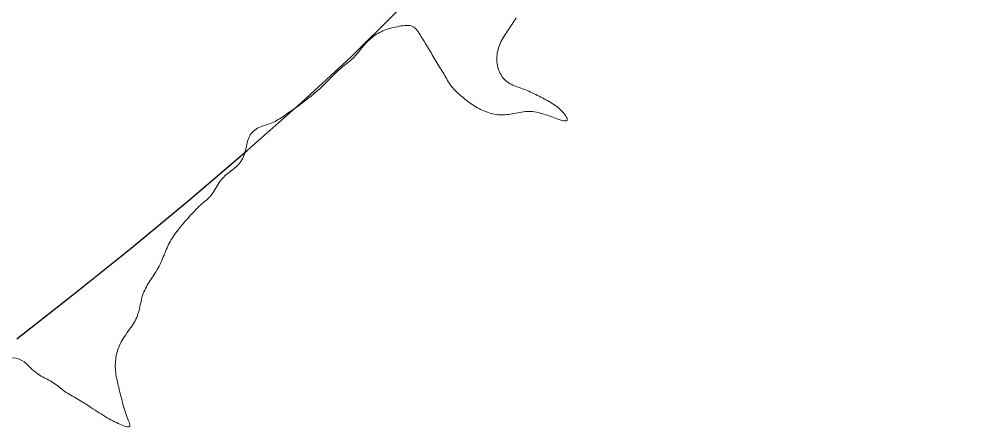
# Model space of a CAD drawing. Extents: x 553962 to 842807, y 8883888 to 9032388.
# Drawn here: x 712772 to 713634, y 8959739 to 8960108 of the extents above; entities that cross this region are included whole.
import ezdxf

# ---------------------------------------------------------------- set-up
doc = ezdxf.new("R2010")
doc.units = 0
doc.header["$LTSCALE"] = 160
doc.layers.add('21', color=7, linetype='Continuous', lineweight=25)
doc.layers.add('8', color=7, linetype='Continuous', lineweight=13)

msp = doc.modelspace()

# ---------------------------------------------------------------- linework, layer by layer
at = {"layer": '21'}
msp.add_lwpolyline([(712770.3, 8959818.9), (712820.9, 8959858.5), (712873.6, 8959900.9), (712926.7, 8959944.9), (712978.7, 8959989.2), (713028, 8960032.8), (713073, 8960074.5), (713112, 8960113), (713144.1, 8960147.5), (713170.5, 8960178.6), (713192.9, 8960207.3), (713213.2, 8960234.5), (713233.2, 8960261.2), (713254.6, 8960288.2), (713279.3, 8960316.7), (713309.1, 8960347.5), (713345.1, 8960381.2), (713386.3, 8960417.3), (713431.2, 8960454.6), (713478.3, 8960492.2), (713525.8, 8960529.2), (713572.4, 8960564.6), (713616.3, 8960597.2), (713656, 8960626.3)], dxfattribs=at)
at = {"layer": '8'}
for points in [[(713222.2, 8960109.3), (713221.3, 8960107.9), (713220.3, 8960106.6), (713219.4, 8960105.2), (713218.5, 8960103.8)], [(713111.2, 8960100.7), (713109.5, 8960100.3), (713107.9, 8960099.9), (713106.2, 8960099.4), (713104.6, 8960098.8), (713103.1, 8960098.2), (713101.5, 8960097.6), (713100, 8960096.9), (713098.5, 8960096.2), (713097.1, 8960095.3), (713095.7, 8960094.5), (713094.3, 8960093.6), (713093, 8960092.7), (713091.7, 8960091.7), (713090.5, 8960090.6), (713089.3, 8960089.6), (713088.1, 8960088.5), (713087, 8960087.3), (713085.8, 8960086.2), (713084.8, 8960085), (713083.7, 8960083.8), (713082.7, 8960082.5), (713081.7, 8960081.3), (713080.7, 8960080), (713079.7, 8960078.8), (713078.7, 8960077.5), (713077.7, 8960076.3), (713076.6, 8960075.1), (713075.5, 8960073.9), (713074.3, 8960072.7), (713073.1, 8960071.6), (713071.8, 8960070.5), (713070.5, 8960069.4), (713069.2, 8960068.4), (713067.8, 8960067.3), (713066.4, 8960066.2), (713065, 8960065.1)], [(713180.2, 8960032.5), (713178.8, 8960033.5), (713177.5, 8960034.6), (713176.1, 8960035.6), (713174.8, 8960036.7), (713173.5, 8960037.8), (713172.1, 8960038.9), (713170.8, 8960040.1), (713169.5, 8960041.2), (713168.3, 8960042.4), (713167.1, 8960043.6), (713165.9, 8960044.8), (713164.8, 8960046), (713163.7, 8960047.3), (713162.7, 8960048.6), (713161.8, 8960050), (713160.9, 8960051.3), (713160.1, 8960052.7), (713159.3, 8960054.1), (713158.5, 8960055.5), (713157.7, 8960056.9), (713156.9, 8960058.3), (713156.1, 8960059.8), (713155.2, 8960061.2), (713154.3, 8960062.6), (713153.4, 8960064), (713152.6, 8960065.4), (713151.7, 8960066.8), (713150.8, 8960068.3), (713149.8, 8960069.8), (713149, 8960071.3), (713148.1, 8960072.8), (713147.2, 8960074.3), (713146.3, 8960075.8), (713145.5, 8960077.3), (713144.6, 8960078.8), (713143.7, 8960080.3), (713142.8, 8960081.8), (713142, 8960083.2), (713141.1, 8960084.6), (713140.2, 8960086), (713139.4, 8960087.4), (713138.5, 8960088.7), (713137.7, 8960090.1), (713136.8, 8960091.4), (713136, 8960092.8), (713135.2, 8960094.1), (713134.3, 8960095.5), (713133.5, 8960096.8), (713132.6, 8960098), (713131.7, 8960099.1), (713130.7, 8960100.1), (713129.6, 8960101), (713128.4, 8960101.7), (713127.2, 8960102.2), (713125.8, 8960102.5), (713124.3, 8960102.6), (713122.8, 8960102.6), (713121.2, 8960102.5), (713119.6, 8960102.3), (713117.9, 8960102.1), (713116.2, 8960101.8), (713114.6, 8960101.4), (713112.9, 8960101.1), (713111.2, 8960100.7)], [(713218.5, 8960103.8), (713217.6, 8960102.5), (713216.7, 8960101.1), (713215.8, 8960099.8), (713214.8, 8960098.4), (713213.9, 8960097.1), (713213, 8960095.7), (713212.1, 8960094.2), (713211.2, 8960092.8), (713210.3, 8960091.4), (713209.5, 8960089.9), (713208.7, 8960088.4), (713208, 8960086.9), (713207.3, 8960085.4), (713206.7, 8960083.8), (713206.2, 8960082.3), (713205.8, 8960080.7), (713205.4, 8960079.1), (713205.1, 8960077.5), (713204.9, 8960075.9), (713204.8, 8960074.3), (713204.7, 8960072.7), (713204.7, 8960071.1), (713204.8, 8960069.5), (713205, 8960067.9), (713205.2, 8960066.4), (713205.5, 8960064.8), (713206, 8960063.3), (713206.5, 8960061.8), (713207, 8960060.4), (713207.7, 8960059), (713208.5, 8960057.7), (713209.3, 8960056.3), (713210.2, 8960055.1), (713211.3, 8960054), (713212.4, 8960052.8), (713213.6, 8960051.8)], [(713065, 8960065.1), (713063.7, 8960064), (713062.3, 8960062.8), (713061, 8960061.7), (713059.8, 8960060.5), (713058.5, 8960059.2), (713057.3, 8960058), (713056, 8960056.7), (713054.8, 8960055.5), (713053.6, 8960054.2), (713052.4, 8960053), (713051.2, 8960051.7), (713049.9, 8960050.5), (713048.7, 8960049.3), (713047.5, 8960048.1), (713046.3, 8960046.9), (713045, 8960045.8), (713043.8, 8960044.6), (713042.5, 8960043.5), (713041.3, 8960042.5), (713040, 8960041.4), (713038.8, 8960040.4), (713037.5, 8960039.3), (713036.2, 8960038.3), (713034.9, 8960037.3), (713033.6, 8960036.3), (713032.3, 8960035.3), (713031, 8960034.2), (713029.7, 8960033.2), (713028.3, 8960032.2), (713027, 8960031.2), (713025.7, 8960030.2), (713024.3, 8960029.2), (713023, 8960028.2), (713021.6, 8960027.3), (713020.3, 8960026.3), (713019, 8960025.4), (713017.6, 8960024.5), (713016.3, 8960023.6), (713015, 8960022.7), (713013.6, 8960021.8), (713012.2, 8960020.8), (713010.9, 8960019.9), (713009.5, 8960019), (713008.1, 8960018.1), (713006.7, 8960017.3), (713005.3, 8960016.5), (713003.9, 8960015.7), (713002.4, 8960014.9), (713001, 8960014.3), (712999.5, 8960013.7), (712998, 8960013.2), (712996.5, 8960012.7), (712995.1, 8960012.2), (712993.6, 8960011.8), (712992.1, 8960011.3), (712990.7, 8960010.7), (712989.3, 8960010.1), (712988, 8960009.4), (712986.7, 8960008.6), (712985.5, 8960007.7), (712984.3, 8960006.8), (712983.3, 8960005.7), (712982.3, 8960004.6), (712981.4, 8960003.4)], [(713213.6, 8960051.8), (713214.9, 8960050.9), (713216.3, 8960050.1), (713217.7, 8960049.3), (713219.2, 8960048.6), (713220.8, 8960048), (713222.4, 8960047.4), (713224, 8960046.8), (713225.7, 8960046.2), (713227.3, 8960045.6), (713228.9, 8960044.9), (713230.5, 8960044.3), (713232.1, 8960043.6), (713233.7, 8960042.9), (713235.2, 8960042.1), (713236.8, 8960041.4), (713238.4, 8960040.7), (713239.9, 8960039.9), (713241.5, 8960039.2), (713243, 8960038.4), (713244.6, 8960037.6), (713246.1, 8960036.9), (713247.6, 8960036.1), (713249.1, 8960035.3), (713250.6, 8960034.5), (713252.1, 8960033.7), (713253.5, 8960032.8), (713254.9, 8960032), (713256.3, 8960031.1), (713257.6, 8960030.2), (713258.9, 8960029.2), (713260.2, 8960028.1), (713261.5, 8960027), (713262.7, 8960025.9), (713263.8, 8960024.7), (713264.9, 8960023.4), (713265.9, 8960022.2), (713266.8, 8960021), (713267.5, 8960019.8), (713268.1, 8960018.8), (713268.4, 8960017.9), (713268.4, 8960017.2), (713268.2, 8960016.6), (713267.7, 8960016.3), (713267.1, 8960016.2), (713266.2, 8960016.2), (713265.1, 8960016.3), (713263.9, 8960016.6), (713262.6, 8960016.9), (713261.3, 8960017.3), (713259.8, 8960017.8), (713258.3, 8960018.3), (713256.8, 8960018.8), (713255.3, 8960019.4), (713253.7, 8960020), (713252.1, 8960020.6), (713250.5, 8960021.2), (713248.8, 8960021.7), (713247.2, 8960022.3), (713245.5, 8960022.8), (713243.9, 8960023.2), (713242.2, 8960023.7), (713240.6, 8960024), (713238.9, 8960024.3), (713237.2, 8960024.5)], [(713237.2, 8960024.5), (713235.5, 8960024.6), (713233.8, 8960024.7), (713232.1, 8960024.6), (713230.4, 8960024.5), (713228.7, 8960024.3), (713226.9, 8960024.1), (713225.2, 8960023.8), (713223.5, 8960023.5), (713221.9, 8960023.2), (713220.2, 8960022.9), (713218.6, 8960022.6), (713216.9, 8960022.3), (713215.3, 8960022), (713213.7, 8960021.8), (713212.1, 8960021.7), (713210.5, 8960021.6), (713208.9, 8960021.5), (713207.3, 8960021.6), (713205.7, 8960021.7), (713204, 8960021.9), (713202.4, 8960022.2), (713200.8, 8960022.5), (713199.2, 8960022.9), (713197.6, 8960023.4), (713196.1, 8960023.9), (713194.5, 8960024.5), (713193, 8960025.1), (713191.5, 8960025.7), (713190, 8960026.4), (713188.6, 8960027.2), (713187.1, 8960028), (713185.7, 8960028.8), (713184.3, 8960029.7), (713182.9, 8960030.6), (713181.5, 8960031.6), (713180.2, 8960032.5)], [(712981.4, 8960003.4), (712980.7, 8960002.1), (712980.1, 8960000.8), (712979.5, 8959999.4), (712979.1, 8959997.9), (712978.7, 8959996.4), (712978.4, 8959994.9), (712978, 8959993.3), (712977.7, 8959991.8), (712977.3, 8959990.2), (712976.9, 8959988.6), (712976.5, 8959987), (712975.9, 8959985.4), (712975.3, 8959983.8), (712974.7, 8959982.3), (712973.9, 8959980.8), (712973.1, 8959979.4), (712972.1, 8959978.1), (712971.1, 8959976.9), (712970, 8959975.7), (712968.8, 8959974.6), (712967.5, 8959973.5), (712966.2, 8959972.5), (712964.9, 8959971.5), (712963.6, 8959970.5), (712962.3, 8959969.5), (712961.1, 8959968.5), (712959.8, 8959967.5), (712958.6, 8959966.4), (712957.5, 8959965.3), (712956.3, 8959964.1), (712955.2, 8959962.9), (712954.2, 8959961.6), (712953.2, 8959960.3), (712952.3, 8959958.8), (712951.4, 8959957.4), (712950.5, 8959955.8)], [(712950.5, 8959955.8), (712949.6, 8959954.3), (712948.8, 8959952.8), (712947.8, 8959951.3), (712946.8, 8959949.8), (712945.8, 8959948.4), (712944.6, 8959947.1), (712943.4, 8959945.8), (712942.1, 8959944.7), (712940.8, 8959943.5), (712939.5, 8959942.4), (712938.1, 8959941.2), (712936.7, 8959940), (712935.3, 8959938.8), (712933.9, 8959937.5), (712932.6, 8959936.2), (712931.3, 8959934.8), (712930, 8959933.5), (712928.7, 8959932.1), (712927.5, 8959930.7), (712926.2, 8959929.3), (712925, 8959927.9), (712923.8, 8959926.6), (712922.7, 8959925.3), (712921.6, 8959924), (712920.4, 8959922.7), (712919.3, 8959921.4), (712918.2, 8959920.2), (712917.2, 8959918.8), (712916.1, 8959917.5), (712915, 8959916.1), (712914, 8959914.7), (712912.9, 8959913.3), (712911.9, 8959911.8), (712911, 8959910.3), (712910, 8959908.8), (712909.2, 8959907.3), (712908.3, 8959905.8), (712907.6, 8959904.2), (712906.8, 8959902.7), (712906.2, 8959901.1), (712905.5, 8959899.6), (712904.8, 8959898), (712904.2, 8959896.3), (712903.5, 8959894.7), (712902.8, 8959893.1), (712902.1, 8959891.4), (712901.4, 8959889.7), (712900.6, 8959888), (712899.8, 8959886.3), (712898.9, 8959884.7), (712898.1, 8959883.1), (712897.2, 8959881.5), (712896.3, 8959879.9), (712895.4, 8959878.5), (712894.5, 8959877), (712893.6, 8959875.6), (712892.7, 8959874.3), (712891.8, 8959872.9), (712890.9, 8959871.6), (712890, 8959870.2), (712889.2, 8959868.8), (712888.3, 8959867.3), (712887.5, 8959865.9), (712886.7, 8959864.4)], [(712886.7, 8959864.4), (712886, 8959862.8), (712885.3, 8959861.3), (712884.7, 8959859.7), (712884.1, 8959858), (712883.5, 8959856.4), (712883.1, 8959854.7), (712882.7, 8959853), (712882.3, 8959851.3), (712881.9, 8959849.5), (712881.5, 8959847.8), (712881.2, 8959846.2), (712880.8, 8959844.5), (712880.3, 8959842.9), (712879.8, 8959841.3), (712879.3, 8959839.7), (712878.7, 8959838.2), (712878, 8959836.7), (712877.2, 8959835.2), (712876.4, 8959833.7), (712875.5, 8959832.1), (712874.5, 8959830.6), (712873.4, 8959829), (712872.3, 8959827.4), (712871.1, 8959825.7), (712869.9, 8959824.1), (712868.8, 8959822.4), (712867.6, 8959820.8), (712866.5, 8959819.2), (712865.5, 8959817.6), (712864.6, 8959816), (712863.8, 8959814.4), (712863.1, 8959812.9), (712862.4, 8959811.3), (712861.8, 8959809.8), (712861.3, 8959808.3), (712860.9, 8959806.7)], [(712786.9, 8959788.8), (712785.6, 8959789.9), (712784.2, 8959791.1), (712782.9, 8959792.3), (712781.5, 8959793.7), (712780.1, 8959795.1), (712778.6, 8959796.5), (712776.8, 8959798), (712774.8, 8959799.3), (712772.4, 8959800.4), (712769.4, 8959801.2), (712765.7, 8959801.5), (712761.2, 8959801.4), (712755.7, 8959800.6)], [(712860.9, 8959806.7), (712860.5, 8959805.1), (712860.2, 8959803.5), (712859.9, 8959801.9), (712859.7, 8959800.2), (712859.5, 8959798.6), (712859.4, 8959796.9), (712859.3, 8959795.2), (712859.3, 8959793.5), (712859.4, 8959791.8), (712859.5, 8959790.1), (712859.7, 8959788.4), (712859.9, 8959786.7), (712860.2, 8959785), (712860.5, 8959783.3), (712860.9, 8959781.7), (712861.2, 8959780), (712861.6, 8959778.3), (712862, 8959776.6), (712862.4, 8959774.9), (712862.8, 8959773.2), (712863.2, 8959771.5), (712863.7, 8959769.7), (712864.1, 8959767.9), (712864.6, 8959766.1), (712865.1, 8959764.3), (712865.5, 8959762.4), (712866, 8959760.5), (712866.5, 8959758.6), (712867, 8959756.7), (712867.6, 8959754.8), (712868.2, 8959753), (712868.8, 8959751.2), (712869.4, 8959749.4), (712870.1, 8959747.7), (712870.8, 8959746.1), (712871.4, 8959744.6), (712871.9, 8959743.2), (712872.3, 8959742), (712872.6, 8959741), (712872.6, 8959740.1), (712872.4, 8959739.5), (712872, 8959739.2), (712871.2, 8959739), (712870.2, 8959739.1), (712869.1, 8959739.3), (712867.8, 8959739.7), (712866.4, 8959740.2), (712864.9, 8959740.8), (712863.4, 8959741.5), (712861.8, 8959742.2), (712860.3, 8959742.9), (712858.7, 8959743.7), (712857.1, 8959744.6), (712855.4, 8959745.5), (712853.7, 8959746.4), (712852, 8959747.4), (712850.2, 8959748.5), (712848.4, 8959749.6), (712846.6, 8959750.8), (712844.7, 8959751.9), (712842.8, 8959753.1), (712841, 8959754.3), (712839.1, 8959755.5), (712837.3, 8959756.7)], [(712837.3, 8959756.7), (712835.6, 8959757.8), (712833.9, 8959758.9), (712832.3, 8959759.9), (712830.7, 8959760.9), (712829.2, 8959761.8), (712827.7, 8959762.8), (712826.2, 8959763.7), (712824.8, 8959764.5), (712823.4, 8959765.3), (712822, 8959766.2), (712820.5, 8959767), (712819.1, 8959767.8), (712817.7, 8959768.6), (712816.3, 8959769.5), (712815, 8959770.3), (712813.6, 8959771.2), (712812.3, 8959772.1), (712811, 8959773.1), (712809.7, 8959774.1), (712808.4, 8959775.1), (712807.2, 8959776.1), (712805.9, 8959777.1), (712804.6, 8959778.1), (712803.3, 8959779.1), (712802, 8959779.9), (712800.6, 8959780.7), (712799.2, 8959781.5), (712797.8, 8959782.2), (712796.4, 8959782.9), (712795, 8959783.6), (712793.6, 8959784.4), (712792.2, 8959785.1), (712790.8, 8959785.9), (712789.5, 8959786.8), (712788.2, 8959787.8), (712786.9, 8959788.8)]]:
    msp.add_lwpolyline(points, dxfattribs=at)

doc.saveas('drawing.dxf')
